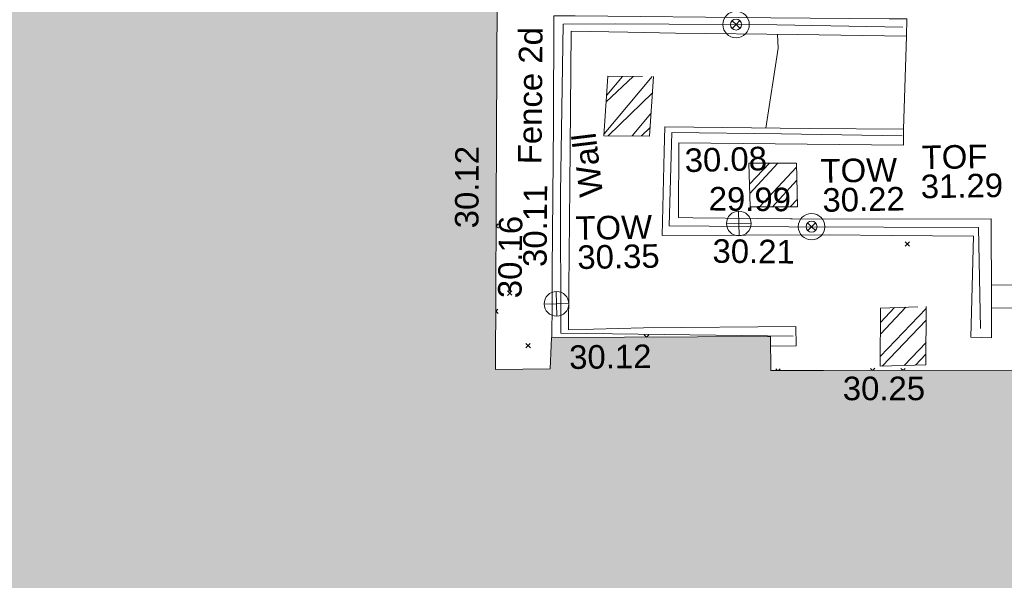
# Model space of a CAD drawing. Header units: millimetres. Extents: x -287732 to 520720, y -103372 to 287754.
# Tile 277 of 380: x 58205 to 73891, y 92390 to 101316. Entities that reach past the tile are written whole.
import ezdxf

# ---------------------------------------------------------------- set-up
doc = ezdxf.new("R2010")
doc.units = ezdxf.units.MM
doc.linetypes.add('IMPORT-HIDDEN2 _3_', pattern=[4762.5, 3175, -1587.5])
doc.linetypes.add('IMPORT-UG_ELEC_STREET LIGHTING_QLB2 _2_', pattern=[2700, 1500, -300.0000000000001, 0, -250, 150, -300.0000000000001, 0, -200])
for name, color, linetype, lineweight, true_color in [('00__TOPO__TOP_OF_FENCE_SYMBOL', 7, 'Continuous', 9, 0x666666), ('00_TOPO_TOP_OF_WALL', 7, 'Continuous', 9, 0x666666), ('00_UAV_BUILDING_OUTLINE', 5, 'Continuous', 9, 0x0000ff), ('00_UAV_FENCE_2D', 7, 'Continuous', 9, 0x264c2f), ('00_UAV_PARKING', 4, 'Continuous', 9, 0x00ffff), ('00_UAV_STEPS', 7, 'Continuous', 9, 0x666666), ('00_UAV_TOP_OF_FENCE', 6, 'Continuous', 9, 0xff00ff), ('00_UAV_TOP_OF_WALL', 7, 'Continuous', 9, 0x666666), ('00_UAV_WALL', 7, 'Continuous', 9, 0x7c00a5), ('01_DTM_CONTOUR_MJR', 7, 'Continuous', 9, 0x7f3f00), ('12333-PUM-2D-U-0001-C01 - Rev2_REVIT IMPORT_dwg', 7, 'Continuous', 9, 0x767676), ('A_RHA_Line', 7, 'Continuous', 9, 0x00a600), ('PUM-CHAMBER EXTENTS', 6, 'IMPORT-HIDDEN2 _3_', 9, 0xff00ff)]:
    doc.layers.add(name, color=color, linetype=linetype, lineweight=lineweight, true_color=true_color)
doc.layers.add('A_RHA_Detail', color=7, linetype='Continuous', lineweight=9)
doc.layers.add('GEN-TEXT', color=7, linetype='Continuous', lineweight=9)
doc.styles.add('Swis721 Lt BT_2', font='swissl.ttf', dxfattribs={"height": 375})
pattern_1 = [(45, (-533641079.65, -725615854.3560001), (-265.1650429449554, 265.1650429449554), []), (45, (-533640902.873, -725615854.3560001), (-265.1650429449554, 265.1650429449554), [])]

# ---------------------------------------------------------------- blocks, each defined once
blk = doc.blocks.new('12333-PUM-2D-U-0001-C01 - Rev2_REVIT IMPORT_dwg_MSL_Node_LineworkTOF-2077248-Site Location Plan Proposed')
at = {"layer": '00__TOPO__TOP_OF_FENCE_SYMBOL', "color": 254, "true_color": 0xcccccc, "flags": 128}
for points in [[(165.3591892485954, 165.3591892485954), (0, 0), (-165.3591892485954, 165.3591892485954)], [(165.3591892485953, -165.3591892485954), (0, 0), (-165.3591892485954, -165.3591892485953)]]:
    blk.add_lwpolyline(points, dxfattribs=at)
at = {"layer": '00__TOPO__TOP_OF_FENCE_SYMBOL', "color": 254, "true_color": 0xcccccc}
for radius in [562.5594001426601, 233.853208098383]:
    blk.add_circle((0, 0), radius, dxfattribs=at)
blk = doc.blocks.new('12333-PUM-2D-U-0001-C01 - Rev2_REVIT IMPORT_dwg_TOW-2077249-Site Location Plan Proposed')
at = {"layer": '00_TOPO_TOP_OF_WALL', "color": 254, "true_color": 0xcccccc, "flags": 128}
for points in [[(0, 525.0554400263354), (0, 0), (-525.0554401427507, 0)], [(525.0554401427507, 0), (0, 0), (0, -525.0554400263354)]]:
    blk.add_lwpolyline(points, dxfattribs=at)
at = {"layer": '00_TOPO_TOP_OF_WALL', "color": 254, "true_color": 0xcccccc}
blk.add_circle((0, 0), 525.0554401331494, dxfattribs=at)
blk = doc.blocks.new('12333-PUM-2D-U-0001-C01 - Rev2_REVIT IMPORT_dwg_MGS62954_T2_Galway_ITM_3d_Rev1-2077680-Site Location Plan Proposed')
at = {"layer": '00_UAV_FENCE_2D', "color": 254, "true_color": 0xcccccc, "flags": 128}
for points in [[(533975991.5415, 725655341.4255002), (533973980.5415, 725655414.4255002), (533971414.5414999, 725655478.4255), (533970578.7895414, 725655483.4371202), (533970488.8425715, 725652795.0733235), (533970454.2619461, 725650565.9117842), (533974157.3880706, 725650455.904346)], [(533975951.15007, 725653611.0023996), (533974029.5414999, 725653679.4255), (533972277.9524356, 725653728.4160122), (533972212.5415, 725652246.4255002), (533974118.5415, 725652198.4255002), (533977139.5414999, 725652131.4255002), (533977141.5415, 725650526.4255002)]]:
    blk.add_lwpolyline(points, dxfattribs=at)
at = {"layer": '00_UAV_PARKING', "color": 254, "true_color": 0xcccccc}
blk.add_line((533976046.5414999, 725655197.4255), (533975970.5414999, 725653721.4255), dxfattribs=at)
at = {"layer": '00_UAV_STEPS', "color": 254, "true_color": 0xcccccc, "flags": 128}
blk.add_lwpolyline([(533978896.276729, 725650818.6564287), (533977322.3160843, 725650852.719904), (533977328.1462583, 725651213.6433961), (533978909.368382, 725651198.4583435)], close=True, dxfattribs=at)
at = {"layer": '00_UAV_WALL', "color": 254, "true_color": 0xcccccc, "flags": 128}
blk.add_lwpolyline([(533973793.8414395, 725650302.7033774), (533974200.3676794, 725650297.1900476), (533974200.7343516, 725650607.0999571), (533971775.5415001, 725650630.4255002), (533970578.5414999, 725650617.4255003), (533970597.306769, 725651276.808184), (533970643.5415, 725652901.4255002), (533970707.5415, 725655371.4255002), (533971609.8721884, 725655339.3160245), (533972365.5415, 725655312.4255), (533974305.5415, 725655254.4255002), (533976046.5414999, 725655197.4255), (533976053.2997108, 725655473.906877), (533975771.959847, 725655481.0021489), (533973891.5415, 725655528.4255002), (533970774.3707953, 725655614.1530586), (533970460.6764934, 725655622.7801915), (533970434.5415, 725655623.4255), (533970396.5415, 725653909.4255002), (533970338.5415, 725651579.4255), (533970324.5217686, 725651042.0024631), (533970310.4177409, 725650501.3480704)], dxfattribs=at)
blk.add_lwpolyline([(533975965.0942301, 725653466.582111), (533972387.5414999, 725653566.4255002), (533972363.5415, 725652373.4255), (533972590.6837599, 725652366.898992), (533974660.5415, 725652307.4255), (533977345.1648085, 725652267.1959252), (533977341.2199441, 725652022.9846534), (533977328.1462583, 725651213.6433961), (533977322.3160843, 725650852.719904), (533977314.5415, 725650371.4255), (533976987.5414999, 725650391.4255), (533977059.5415, 725651995.4255), (533975752.9529744, 725652032.3508282), (533974759.5414999, 725652060.4255002), (533972095.5415, 725652093.4255002), (533972151.9908876, 725653431.9719372), (533972168.5415, 725653824.4255), (533974468.5415, 725653755.4255002), (533975970.5414999, 725653721.4255)], close=True, dxfattribs=at)
at = {"layer": '01_DTM_CONTOUR_MJR', "color": 254, "true_color": 0xcccccc, "flags": 128}
for points in [[(533973989.845693, 725655263.8638283), (533973998.7066605, 725655041.9862264), (533973779.3244649, 725653776.1020111)], [(533973692.9655408, 725652335.2269859), (533974660.0000001, 725652310.0000002), (533977345.2112544, 725652270.0712082)]]:
    blk.add_lwpolyline(points, dxfattribs=at)
at = {"xscale": 0.375, "yscale": 0.375, "zscale": 0.375}
for name, p in [('12333-PUM-2D-U-0001-C01 - Rev2_REVIT IMPORT_dwg_MSL_Node_LineworkTOF-2077248-Site Location Plan Proposed', (533973333.8533342, 725655431.4107673)), ('12333-PUM-2D-U-0001-C01 - Rev2_REVIT IMPORT_dwg_TOW-2077249-Site Location Plan Proposed', (533973322.5415, 725652263.4255)), ('12333-PUM-2D-U-0001-C01 - Rev2_REVIT IMPORT_dwg_MSL_Node_LineworkTOF-2077248-Site Location Plan Proposed', (533974479.8125453, 725652192.6982323)), ('12333-PUM-2D-U-0001-C01 - Rev2_REVIT IMPORT_dwg_TOW-2077249-Site Location Plan Proposed', (533970396.5415, 725651034.4255002))]:
    blk.add_blockref(name, p, dxfattribs=at)
at = {"layer": '00_UAV_BUILDING_OUTLINE', "color": 251, "true_color": 0x666666, "char_height": 375, "width": 1495.902363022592, "attachment_point": 1, "line_spacing_factor": 1.005061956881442, "style": 'Swis721 Lt BT_2'}
for s, insert, rotation in [('30.12', (533968798.4490896, 725652266.7457168), 88.72855217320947), ('30.12', (533970583.5028769, 725650369.3969055), 359.7117854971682), ('30.25', (533974936.1540933, 725649796.1156121), 359.0117873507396)]:
    blk.add_mtext(s, dxfattribs=dict(at, insert=insert, rotation=rotation))
at = {"layer": '00_UAV_FENCE_2D', "color": 251, "true_color": 0x666666, "insert": (533969820.203775, 725653269.6959864), "char_height": 375, "width": 2545.408465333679, "attachment_point": 1, "rotation": 88.5396341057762, "line_spacing_factor": 1.005061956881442, "style": 'Swis721 Lt BT_2'}
blk.add_mtext('Fence 2d', dxfattribs=at)
at = {"layer": '00_UAV_TOP_OF_FENCE', "color": 251, "true_color": 0x666666, "char_height": 375, "attachment_point": 1, "line_spacing_factor": 1.005061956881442, "style": 'Swis721 Lt BT_2'}
for s, insert, width in [('TOF', (533976253.0272428, 725653451.47399), 1163.479615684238), ('31.29', (533976230.603601, 725652988.0972852), 1495.902363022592)]:
    blk.add_mtext(s, dxfattribs=dict(at, insert=insert, width=width))
at = {"layer": '00_UAV_TOP_OF_WALL', "char_height": 375, "attachment_point": 1, "line_spacing_factor": 1.005061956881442, "style": 'Swis721 Lt BT_2'}
for s, insert, width in [('TOW', (533974638.2476813, 725653264.6204593), 1343.937678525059), ('30.22', (533974660.7095887, 725652800.7725365), 1495.902363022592), ('TOW', (533970718.3635757, 725652421.8977894), 1343.937678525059), ('30.35', (533970740.825483, 725651958.0498668), 1495.902363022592)]:
    blk.add_mtext(s, dxfattribs=dict(at, insert=insert, width=width))
at = {"layer": '00_UAV_WALL', "color": 251, "true_color": 0x666666, "char_height": 375, "attachment_point": 1, "line_spacing_factor": 1.005061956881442, "style": 'Swis721 Lt BT_2'}
for s, insert, width, rotation in [('Wall', (533970796.4324847, 725652713.3648794), 1130.237340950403, 95.95020533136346), ('30.08', (533972476.1947934, 725653471.1332887), 1495.902363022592, 0.3962423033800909), ('30.11', (533969874.2388944, 725651632.9269283), 1495.902363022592, 88.60896119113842), ('29.99', (533972854.8042511, 725652854.7439781), 1495.902363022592, 358.3541657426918), ('30.16', (533969464.9653582, 725651143.4525803), 1495.902363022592, 88.369868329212), ('30.21', (533972901.2239674, 725652021.5327346), 1495.902363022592, 358.3868294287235)]:
    blk.add_mtext(s, dxfattribs=dict(at, insert=insert, width=width, rotation=rotation))
blk = doc.blocks.new('12333-PUM-2D-U-0001-C01 - Rev2_REVIT IMPORT_dwg-1620468-Site Location Plan Proposed')
at = {"layer": 'PUM-CHAMBER EXTENTS', "true_color": 0xffaaff}
h = blk.add_hatch(dxfattribs=at)
h.set_pattern_fill('FP_3', color=211, style=0, pattern_type=2)
h.set_pattern_definition(pattern_1)
h.paths.add_polyline_path([(330843.3501528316, 37826.64382131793), (330923.3501529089, 38772.64382131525), (330199.3501529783, 38789.6438214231), (330119.3501529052, 37843.64382131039)])
h = blk.add_hatch(dxfattribs=at)
h.set_pattern_fill('FP_3', color=211, style=0, pattern_type=2)
h.set_pattern_definition(pattern_1)
h.paths.add_polyline_path([(332429.3501528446, 36668.64382138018), (333184.3501528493, 36655.64382134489), (333176.3501530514, 37355.64382129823), (332421.3501529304, 37368.64382133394)])
h = blk.add_hatch(dxfattribs=at)
h.set_pattern_fill('FP_6', color=211, style=0, pattern_type=2)
h.set_pattern_definition([(45, (-533640988.685, -725614762.775), (-265.1650429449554, 265.1650429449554), []), (45, (-533640811.9080001, -725614762.775), (-265.1650429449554, 265.1650429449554), [])])
h.paths.add_polyline_path([(334456.1352115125, 34098.22546597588), (335184.1352115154, 34109.2254659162), (335203.3152900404, 35035.22546589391), (334475.3152900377, 35024.22546583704)])
at = {"layer": 'GEN-TEXT', "color": 253, "true_color": 0xaaaaaa}
for p, q in [((328411.6508406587, 36399.26458185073), (328376.502943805, 36434.41247870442)), ((328376.5123610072, 36434.83678031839), (328411.6508406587, 36469.97525996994)), ((334886.9599509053, 36000.87012688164), (334957.6706290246, 36071.58080500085)), ((334957.6706290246, 36000.87012688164), (334886.9599509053, 36071.58080500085)), ((328537.0460968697, 35328.66644999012), (328607.756774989, 35399.37712810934)), ((328607.756774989, 35328.66644999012), (328537.0460968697, 35399.37712810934)), ((328346.3882457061, 35077.56414299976), (328382.5380038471, 35113.71390114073)), ((328382.5380038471, 35043.00322302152), (328346.4227436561, 35079.1184832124)), ((328817.0085011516, 34487.79408377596), (328887.7191792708, 34558.50476189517)), ((328887.7191792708, 34487.79408377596), (328817.0085011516, 34558.50476189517)), ((330738.9465381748, 34627.1190135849), (330705.0930963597, 34660.97245540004)), ((330741.9112671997, 34627.07994812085), (330775.8037744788, 34660.97245540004)), ((332815.4185874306, 34060.24905851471), (332790.1043121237, 34085.56333382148)), ((332835.1601866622, 34059.90853024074), (332860.814990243, 34085.56333382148)), ((334329.9048558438, 34034.12526842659), (334298.2760040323, 34065.75412023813)), ((334337.2314518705, 34033.99888995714), (334368.9866821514, 34065.75412023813)), ((334813.008438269, 34025.79208190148), (334783.2494575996, 34055.55106257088)), ((334824.0113625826, 34025.60228943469), (334853.9601357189, 34055.55106257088))]:
    blk.add_line(p, q, dxfattribs=at)
at = {"layer": 'PUM-CHAMBER EXTENTS', "color": 211, "true_color": 0xffaaff, "flags": 128}
for points in [[(330923.3501529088, 38772.64382131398), (330843.3501528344, 37826.6438213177), (330119.3501529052, 37843.64382131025), (330199.3501529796, 38789.64382142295)], [(333184.3501528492, 36655.64382134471), (332429.3501528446, 36668.64382138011), (332421.3501529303, 37368.64382133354), (333176.3501530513, 37355.64382129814)], [(335203.3152900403, 35035.22546589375), (335184.1352115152, 34109.2254659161), (334456.1352115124, 34098.2254659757), (334475.3152900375, 35024.22546583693)]]:
    blk.add_lwpolyline(points, close=True, dxfattribs=at)
blk.add_blockref('12333-PUM-2D-U-0001-C01 - Rev2_REVIT IMPORT_dwg_MGS62954_T2_Galway_ITM_3d_Rev1-2077680-Site Location Plan Proposed', (-533641079.6498471, -725615854.3561786))

msp = doc.modelspace()

# ---------------------------------------------------------------- hatches: boundary and pattern name
at = {"layer": 'A_RHA_Detail', "true_color": 0xc0c0c0}
h = msp.add_hatch(color=9, dxfattribs=at)
h.paths.add_polyline_path([(-80880.60083809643, -68502.79057078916), (-80400.865924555, -68483.41509113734), (-80400.865924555, -62984.64684185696), (-24474.85765177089, -63009.32043784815), (-24456.14471271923, -50840.30023858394), (-36622.55041039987, -50831.65104353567), (-36622.55041039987, -44228.57792613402), (-50959.0526582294, -44218.38599194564), (-50959.0526582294, -42573.78171514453), (-54563.9325804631, -42571.21897729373), (-54565.69773352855, -45054.17447474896), (-92408.82109321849, -45027.27149621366), (-92411.78875845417, -49201.74309222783), (-100061.9988811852, -49201.74309222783), (-100052.2214449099, -64852.82557838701), (-86120.90825229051, -64852.82557838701), (-86092.1662649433, -62957.90041523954), (-84861.10047608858, -62957.90041523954), (-84854.79052929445, -68240.109737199), (-80870.60226892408, -68240.10973722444)])
h.paths.add_polyline_path([(-137238.9269902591, -68461.9384092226), (-132719.7426408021, -68433.0633692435), (-132847.0731201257, -62850.04282283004), (-130454.6837966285, -62916.63108078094), (-130498.2830220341, -61355.85393642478), (-117581.136331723, -61423.42893438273), (-117492.3908565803, -49183.91309190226), (-125136.5200282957, -49178.47881952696), (-125133.572703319, -45032.61887136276), (-163007.1824077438, -45005.6942194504), (-163007.1824076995, -44090.2963411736), (-163123.8521269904, -44090.21339942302), (-163122.6389897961, -42383.75184302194), (-166563.8543419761, -42383.75184298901), (-166565.034908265, -44044.39824208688), (-193158.4656786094, -44025.49275805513), (-193195.152889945, -62863.65652504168), (-137269.7106414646, -62916.63108078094), (-137254.3708868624, -65679.90523788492)])
h.paths.add_polyline_path([(120310.9497607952, -32334.28230164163), (120312.4652266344, -31610.73011961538), (133451.2244789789, -31638.24899384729), (133469.2230092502, -19717.98315780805), (121295.7536929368, -19692.48606430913), (121319.8434528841, -8190.941560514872), (112277.0825930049, -8172.001674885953), (112263.1770823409, -14811.1234547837), (78285.85310969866, -14739.95861438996), (78292.82277619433, -8167.077575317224), (75241.99098605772, -8160.673431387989), (69355.76844233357, -8152.931592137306), (69353.6659720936, -9156.74635762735), (68372.60878945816, -9154.691552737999), (68372.60878945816, -13705.52853215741), (69333.7233474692, -13707.54156770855), (69325.07112547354, -16249.53369228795), (66623.4489111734, -16249.53369228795), (66619.79243935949, -17995.29925530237), (65989.07757494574, -17995.2992552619), (65985.44262772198, -19730.78799483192), (57152.23993377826, -19712.28702421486), (57127.42535098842, -31559.89463417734), (70277.87165424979, -31587.43801817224), (70277.87165431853, -32271.7414715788), (78263.96947909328, -32285.12944888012), (78266.62661740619, -31019.79372153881), (112335.8856506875, -31091.15111860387), (112335.8856506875, -32317.57330553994), (119781.4233959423, -32333.17321913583)])
h.paths.add_polyline_path([(7503.717409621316, -1791.439263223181), (15482.43097392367, -674.0213231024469), (15484.0826588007, 148.1327206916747), (56188.28042539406, 205.5276654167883), (56155.84326007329, 14338.3166313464), (18016.62665935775, 14236.48149539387), (17967.9025208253, 34313.18372071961), (21727.10644863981, 34324.0692624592), (21708.90974962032, 40608.10218321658), (18009.66447159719, 40608.10218321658), (17995.54603706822, 45483.75063442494), (9770.084204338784, 45420.6329473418), (3966.213879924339, 45446.76585222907), (3984.771235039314, 14176.56786832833), (1023.062455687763, 14176.56786837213), (-276.5134647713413, 14190.52623461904), (-231.6790044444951, 5968.135265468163), (-226.4491536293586, 193.7444677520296), (553.0869992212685, 183.4716499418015), (7477.609307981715, 143.2867586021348), (7488.638446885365, -674.0213231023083)])
h.paths.add_polyline_path([(77755.59663317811, 53.47451145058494), (77729.51881611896, 1699.844979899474), (94464.47132486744, 1659.976083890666), (94606.37913471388, 17991.390236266), (88810.4190114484, 18015.03260816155), (88799.89418497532, 14436.74271609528), (69413.88950349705, 14457.8773889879), (69377.35724448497, 99.62816357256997), (75241.99098605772, 67.32134432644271)])
h.paths.add_polyline_path([(61252.12079701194, 46453.95617366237), (105774.7348988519, 46472.68783506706), (105768.2642198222, 61852.61234306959), (92285.13876309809, 61852.61234306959), (92308.59670399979, 65784.30757140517), (96107.4668000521, 65767.60445243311), (96059.68081117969, 75209.20847378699), (101084.8427276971, 75071.88872764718), (104988.0046543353, 74765.36560406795), (108403.6894220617, 74363.8408943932), (112009.2703903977, 73787.25420861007), (115645.3524815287, 73049.69667206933), (116890.8108051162, 72761.69136252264), (120208.9929833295, 71893.18353872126), (120865.241739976, 71703.68484519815), (124135.6329506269, 70669.67317906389), (127435.6253142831, 69480.50055823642), (127820.4368670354, 69394.93141813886), (128274.3081769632, 69331.69585753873), (128731.8791144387, 69306.66104516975), (129189.9401488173, 69320.00258290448), (129645.2782985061, 69371.62688826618), (130094.6997111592, 69461.17185603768), (130535.0520071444, 69588.00939074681), (130963.246434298, 69751.24981927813), (131376.2795165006, 69949.74812590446), (131771.2541232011, 70182.11198903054), (132162.5575600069, 70460.5404660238), (132496.0921583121, 70741.69081113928), (132820.871367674, 71064.98072578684), (133117.4593294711, 71414.31364272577), (133383.77568926, 71787.23923950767), (133616.5473239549, 72178.5372844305), (133817.1647262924, 72590.54524898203), (133982.6025969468, 73017.89547513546), (134111.7005086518, 73457.59040801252), (134203.5529320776, 73906.54590458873), (134257.5155883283, 74361.61286216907), (134272.5462649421, 74819.5993153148), (134250.5259875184, 75277.29281745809), (134189.6227572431, 75731.48297747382), (134090.9274700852, 76178.98397757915), (133955.1324028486, 76616.65691993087), (133783.1900598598, 77041.43184345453), (133576.3064937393, 77450.32925647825), (133335.932843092, 77840.48103920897), (133063.7551572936, 78209.15055532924), (132761.6825665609, 78553.75185442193), (132431.8338935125, 78871.8678050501), (132076.5227905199, 79161.26705197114), (131698.2415080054, 79419.91966861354), (131299.6434187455, 79646.01139197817), (131093.5942456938, 79746.34209763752), (132146.0467355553, 83110.22226145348), (122787.7632953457, 86282.54285518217), (121604.3555412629, 82800.3591886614), (117095.9864227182, 83870.84033785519), (116841.9598400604, 83526.35449572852), (116120.5435466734, 91221.93611972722), (110237.7341284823, 91274.27491021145), (110194.3680786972, 90435.39030214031), (104988.0046543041, 90486.49901390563), (104973.2761846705, 94309.82427956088), (103746.1314668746, 94309.8242795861), (103839.9937121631, 122852.1474271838), (96365.09202306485, 122931.9599470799), (96350.3400238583, 123952.4168585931), (104555.5505249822, 123902.1925226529), (104607.3234458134, 120248.5396156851), (125502.5015002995, 120134.1933400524), (125662.0200253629, 137657.3796882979), (114479.5865733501, 137699.2256881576), (114382.306264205, 129149.9458158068), (104644.159003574, 129187.9975073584), (104577.9931702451, 126217.3903144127), (101184.4926406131, 126159.1566967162), (101264.6166812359, 135959.2655565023), (89967.23178808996, 135988.8856164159), (89927.63362986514, 125823.6463181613), (93630.53562302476, 125840.7948842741), (93580.65688892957, 122931.9599470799), (88697.38835376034, 122904.7310126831), (88679.3898954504, 95739.09143775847), (86378.25848996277, 95739.09143775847), (86378.18187189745, 96178.1008337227), (83279.50743284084, 96200.92083327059), (83273.62493422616, 95735.74732133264), (70169.67509619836, 95733.22421950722), (70166.26842742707, 96272.07409347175), (66674.99731294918, 96257.14073655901), (66654.74538556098, 95755.71092136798), (65784.77231079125, 95755.71092136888), (65887.65094984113, 117470.630565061), (53473.3427162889, 117487.9046429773), (53434.44066309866, 98570.46349063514), (40649.41626916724, 98570.46349063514), (40610.16711559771, 94406.01479078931), (38853.82372868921, 94410.36303440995), (38848.65589191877, 89463.65332729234), (40612.46601912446, 89518.45976927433), (40665.38257362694, 86257.73741128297), (38372.19584460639, 86305.72309285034), (38369.79374539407, 76901.0507917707), (50937.9512507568, 76944.40198294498), (50922.88567286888, 74598.78180889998), (56484.9061132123, 74588.85093771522), (56484.9061132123, 75194.85181995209), (92465.4037153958, 75233.0258166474), (92645.92783662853, 71766.64845094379), (89810.55521366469, 69362.83965827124), (85313.16173974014, 69360.94750420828), (85313.16173974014, 66907.4050808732), (75210.14498263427, 66903.15451589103), (75210.14498263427, 63815.70944550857), (70819.40014309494, 63815.70999200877), (70819.21601505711, 64253.35708059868), (69456.83415683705, 64253.35708059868), (69455.7195737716, 66901.99623166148), (61303.32856759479, 66898.5668068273), (61304.56054988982, 63970.32021231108), (70500.41048208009, 63970.32021219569), (70500.4088543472, 61852.59006207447), (61245.6438848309, 61848.69637488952), (61252.03558504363, 46656.49344428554)])
h.paths.add_polyline_path([(-17153.16561239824, 48569.32684293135), (-17153.16561224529, 60770.38083685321), (-29362.88357759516, 60774.70428694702), (-29362.88357759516, 67399.20394580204), (-43507.24466814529, 67405.01911303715), (-43488.5313307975, 69093.07334175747), (-45766.41866231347, 69109.32868388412), (-45794.3462003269, 67405.01911303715), (-47272.11273194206, 67404.2124544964), (-47272.44887633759, 66454.91798908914), (-86004.56386332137, 66468.63299519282), (-86006.66970787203, 60521.58362721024), (-92662.87722510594, 60521.58362721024), (-92665.2138765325, 50184.35611932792), (-79752.0168396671, 50179.78309939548), (-79752.016597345, 48591.4932381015), (-17157.7163123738, 48569.32845417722)])
h.paths.add_polyline_path([(-201056.4185878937, 48628.75479108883), (-138377.9751621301, 48634.64535779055), (-138377.9751621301, 50133.28201003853), (-125467.710581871, 50134.49626164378), (-125468.6909603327, 60566.1903686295), (-132186.8595614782, 60565.86652591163), (-132187.4203588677, 66533.0197876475), (-170643.3098734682, 66805.61809689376), (-170643.3098732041, 67738.78475848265), (-200340.0100486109, 67488.93693764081), (-200348.7171487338, 60827.78025104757), (-201057.5650552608, 60827.71357558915), (-201056.6510294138, 51102.04313372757)])
h.paths.add_polyline_path([(-240051.5126725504, 54769.19491160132), (-239444.490259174, 54811.10754483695), (-239186.5396223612, 54841.92927608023), (-238764.8191577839, 54940.98166103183), (-238382.4735933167, 55122.46891388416), (-237990.3402229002, 55354.87497234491), (-237269.2031023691, 55936.21515020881), (-237032.4836384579, 56225.56611516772), (-236793.0039602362, 56569.31473944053), (-236554.5880578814, 57004.26389721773), (-236432.7219585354, 57267.46508908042), (-236300.081527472, 57753.26238983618), (-236250.7285154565, 58017.17885684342), (-236235.6490609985, 58516.21786804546), (-236233.2538429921, 58987.85640053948), (-236213.7029795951, 59823.48083769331), (-236363.8287855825, 59820.86038205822), (-236634.0279869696, 60698.06075827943), (-236391.9547756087, 61432.19726339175), (-236225.4740089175, 61435.10319600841), (-236201.6036569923, 62637.68779596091), (-232563.5271750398, 62639.28734435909), (-232563.5271750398, 63049.03842404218), (-232732.1945866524, 63049.15302218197), (-232860.1521277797, 63457.95890274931), (-232731.606808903, 63914.24862697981), (-232560.8209656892, 63914.24862697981), (-232515.1276847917, 70598.00033009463), (-240628.6947849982, 70598.85496273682), (-240629.7923196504, 72350.98321577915), (-246412.6011212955, 72347.36085933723), (-246412.6011212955, 70616.45923936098), (-254449.5805725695, 70618.60952619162), (-254454.637144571, 70754.06491720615), (-254469.7140363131, 73191.66276250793), (-263883.2532625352, 73267.83063688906), (-263902.4181505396, 68260.74348553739), (-263714.8217520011, 68259.82096572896), (-263552.9672900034, 67819.65434396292), (-263719.0883117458, 67392.2068408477), (-263913.6298699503, 67392.20684284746), (-263956.7001913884, 58633.76423459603), (-260181.1963171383, 58611.22607638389), (-260192.3146983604, 56354.25111579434), (-257184.684388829, 56339.46086021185), (-257213.4419957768, 57092.93866021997), (-257338.5163846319, 57093.27331223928), (-257471.0109294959, 57531.74572308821), (-257338.5163845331, 58062.22513696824), (-257203.4956297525, 58064.06881289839), (-257173.5751889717, 58598.54056692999), (-256478.2273617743, 58575.27357994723), (-256478.2273617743, 58788.51859473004), (-256013.0091299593, 58911.92701534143), (-255397.0786664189, 58780.99767617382), (-255397.0786664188, 58595.982422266), (-243809.885361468, 58585.92793201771), (-243805.3570672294, 58352.04527760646), (-243740.939469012, 57884.52572680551), (-243619.0830608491, 57421.84877545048), (-243424.3877545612, 56943.65915412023), (-243247.1437899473, 56608.24157713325), (-243003.0710579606, 56249.99021479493), (-242732.2093200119, 55932.75703082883), (-242371.7230178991, 55603.12658811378), (-242141.255125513, 55424.88676767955), (-241804.9643037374, 55216.88439822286), (-241529.4640827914, 55077.02869055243), (-241100.6275144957, 54917.18295003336), (-240836.2134980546, 54840.82833176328), (-240453.4486195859, 54788.60784130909), (-240218.9578693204, 54777.28227442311)])
h.paths.add_polyline_path([(40276.69022552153, 59895.36417752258), (40328.62676029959, 69196.9439153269), (36588.99968785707, 69217.8245910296), (36619.46637569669, 74674.25962428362), (32264.36460078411, 74687.02318924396), (32233.48293867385, 69156.26826306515), (11916.69390495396, 69269.70959686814), (11966.66200111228, 78218.75165974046), (29087.509017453, 78123.15526808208), (29143.44567205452, 88141.1370047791), (15719.348796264, 88216.09212953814), (15732.60379610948, 90589.9978889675), (4594.294101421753, 90652.19003489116), (4525.129359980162, 78265.12250449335), (10096.76365553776, 78234.01258731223), (10077.43887221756, 74773.03821910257), (4547.641142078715, 74803.91453678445), (4465.579974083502, 60107.1600234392), (19125.89094760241, 60025.30234268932), (19139.86249374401, 62527.53804644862), (31738.59196305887, 62457.19146404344), (31724.55430858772, 59943.11609815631), (38369.79364225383, 59906.01157293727)])
h.paths.add_polyline_path([(-246083.0241259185, 72334.29150213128), (-246083.0594797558, 72334.30275087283), (-246208.2905500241, 72334.29150213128)])
h.paths.add_polyline_path([(-114575.3004830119, 112178.0758695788), (-114575.3246435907, 112178.0758695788), (-114707.2752166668, 115801.5811617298)])
h.paths.add_polyline_path([(-154699.9178765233, 101760.4080976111), (-114382.050333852, 101776.0542914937), (-114382.050333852, 106926.9360164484), (-113755.641395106, 106927.1792101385), (-113757.5507412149, 111847.2721531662), (-114431.6837526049, 111847.2721531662), (-114431.8097758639, 112178.0758695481), (-114575.3004830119, 112178.0758695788), (-114578.9984943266, 121707.2390833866), (-123056.9849702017, 121707.2390833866), (-123068.8201032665, 156452.7036899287), (-119381.2340625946, 156454.1348067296), (-119381.2340625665, 160165.8597952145), (-115501.031452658, 160167.3662801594), (-115503.3750945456, 166206.5793118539), (-132411.7987151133, 166599.6604729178), (-132411.8243278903, 166665.6603411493), (-135275.0124468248, 166664.5490317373), (-135275.0124468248, 166628.1883101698), (-135911.3205076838, 166628.1944502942), (-135911.3479256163, 166352.1604668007), (-152521.1633846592, 166345.7146753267), (-152518.3680955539, 159142.6836790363), (-150699.3133726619, 159117.9265656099), (-150758.5477087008, 122560.691203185), (-151059.2005266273, 122560.691203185), (-151061.0981347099, 121302.4374932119), (-154138.3148337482, 121372.6012653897), (-154138.3148337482, 121865.1834517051), (-154704.3888425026, 121867.2611370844), (-154688.5451973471, 119352.3937021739), (-154745.5933227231, 119352.3715636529), (-154745.5763474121, 118722.1532660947), (-160794.1544526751, 118748.7442832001), (-160794.1544526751, 119410.5425977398), (-163852.1622693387, 119422.408321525), (-163855.0715294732, 118762.2003111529), (-167568.6765459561, 118778.5256058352), (-166634.6619849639, 124395.1277019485), (-166930.050559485, 124500.0918161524), (-167568.6765459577, 124707.6250903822), (-168028.2173235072, 124841.3808647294), (-168630.5006276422, 124991.3056740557), (-169238.2056069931, 125117.4693074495), (-169850.3952285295, 125219.6772876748), (-170466.1255403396, 125297.7720169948), (-171089.11025998, 125351.8553033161), (-171704.4065937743, 125381.1774255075), (-172325.0479971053, 125386.3595015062), (-172782.2248668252, 125374.5832362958), (-173401.7764235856, 125337.4554476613), (-174109.844898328, 125263.4341236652), (-174634.1213722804, 125190.4100126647), (-175245.0145766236, 125080.719099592), (-176047.1958093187, 124895.7675260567), (-176665.4852587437, 124724.7228134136), (-177045.3001228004, 124609.1129151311), (-177631.5127792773, 124405.2077276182), (-176665.4852586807, 118818.5158794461), (-177558.9402083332, 118822.4435768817), (-177662.2853368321, 125263.4341236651), (-176365.3912351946, 126542.9270807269), (-159462.2970490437, 126319.910391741), (-157057.7396790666, 128609.0850976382), (-157060.6673204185, 136153.1661957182), (-158638.8016610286, 137740.2441626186), (-159352.3735831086, 137740.2441626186), (-161634.4140634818, 140201.1078539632), (-168727.9404945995, 140256.8191146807), (-171035.0401161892, 137942.8847305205), (-174184.1459014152, 137942.8847305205), (-176460.1167434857, 140292.2858551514), (-177341.6856934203, 140292.2858551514), (-177341.7113613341, 140358.4281613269), (-183428.5803825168, 140356.0660244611), (-185921.6385985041, 137917.4639994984), (-185921.6385985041, 131757.3091155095), (-186906.8767412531, 131756.9267733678), (-187725.3914540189, 130809.9989183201), (-187724.058890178, 127376.1828148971), (-186481.0281350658, 126304.5577463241), (-186479.4846754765, 122327.2959175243), (-185176.2828158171, 121059.4673825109), (-180304.1129154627, 121059.4673824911), (-180304.1136492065, 118802.0484409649), (-193555.3706955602, 118802.0484409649), (-193555.368699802, 133117.8341649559), (-192593.6442938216, 133118.2073819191), (-192593.6442938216, 134200.8158367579), (-192224.6284783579, 134200.9592041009), (-192225.5653014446, 136615.0101267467), (-192595.0012460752, 136615.0101267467), (-192595.4357332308, 137734.4745165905), (-193589.2709668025, 137734.4746851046), (-193589.2685988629, 147474.570583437), (-193163.2062206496, 147492.8644732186), (-192765.7252967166, 147531.087133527), (-192359.9383250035, 147589.5931622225), (-192199.8207947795, 147616.5827294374), (-191882.7548926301, 147682.9245600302), (-191568.5380070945, 147761.6632019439), (-191257.654638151, 147852.677242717), (-190828.6072909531, 148002.2045655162), (-190647.7999969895, 148070.9514233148), (-190349.7690789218, 148197.8750094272), (-190056.9509284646, 148336.4013817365), (-189769.797051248, 148486.3169427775), (-189405.3590254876, 148698.0567944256), (-189132.906026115, 148873.2749095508), (-188867.542109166, 149059.0543929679), (-188609.6764469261, 149255.1087866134), (-188354.9814055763, 149465.3525772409), (-188079.6339208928, 149713.879248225), (-187884.9836199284, 149901.8220103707), (-187545.928247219, 150265.8040604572), (-187446.29984479, 150378.3960832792), (-187241.3270201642, 150629.2310214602), (-187046.3599558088, 150887.9197697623), (-186861.6992771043, 151154.0634500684), (-186546.1373636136, 151669.829875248), (-186524.4196769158, 151707.0632450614), (-163675.2898318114, 151669.829875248), (-163687.5843045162, 148134.07679455), (-157303.6541541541, 148136.492106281), (-157303.6541541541, 155759.91501608), (-157557.4317586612, 155765.0384228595), (-157555.9168973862, 166678.0466575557), (-187009.2021991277, 166699.7464767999), (-187013.0952111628, 162054.4009359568), (-188707.17754695, 162044.5925187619), (-188705.9961892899, 155021.5333641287), (-188737.9999316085, 154650.5326604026), (-188799.0133969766, 154283.1866125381), (-188857.2045401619, 154035.4341107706), (-188966.1106131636, 153679.3368924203), (-189102.6200311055, 153332.8820747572), (-189265.8911675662, 152998.2056672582), (-189454.9174011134, 152677.371060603), (-189645.2484685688, 152421.3220123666), (-189916.9563410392, 152104.2450531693), (-190212.7041973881, 151809.4634871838), (-190530.6686598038, 151538.7947471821), (-190868.8893671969, 151293.9075915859), (-191225.281078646, 151076.3118324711), (-191597.6465194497, 150887.3490191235), (-192092.8415776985, 150682.5621956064), (-192519.2468154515, 150561.8451365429), (-192903.8930791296, 150482.240889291), (-193187.215491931, 150440.8868273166), (-193594.1866364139, 150407.1257787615), (-193594.5952989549, 151459.9895227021), (-205369.2399268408, 151455.4201247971), (-205354.4523517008, 113350.0822379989), (-207187.1580384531, 113349.3710182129), (-207184.3024929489, 105991.0636522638), (-205312.8748221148, 105991.1901500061), (-205311.2362476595, 101769.6553082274), (-175488.6451201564, 101781.2285901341), (-175488.6451201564, 110889.6985621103), (-154703.4627663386, 110897.5679794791), (-154700.2792295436, 102691.5597281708)])
h.paths.add_polyline_path([(193735.9435693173, 113047.8274774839), (208865.0938716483, 114991.0266430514), (208976.1154123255, 114126.6471160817), (216447.8967332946, 115086.3281915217), (216038.7305308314, 118271.9702413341), (232648.5073383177, 120405.3421626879), (233425.993615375, 114352.0734369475), (240632.2017567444, 115277.6440988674), (239854.8412683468, 121329.9334727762), (256406.8682407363, 123455.8879629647), (257091.7572256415, 118089.1198988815), (264572.2871227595, 119040.8180953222), (261877.8350555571, 138524.7609215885), (259178.7147038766, 138221.6086035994), (259197.3483655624, 137439.0084132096), (254686.1480587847, 136897.0007612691), (255412.6810205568, 131314.8303176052), (240852.7447969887, 129522.4514056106), (239771.0426543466, 137918.8519126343), (240649.5822431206, 138010.1984551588), (240062.3063116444, 142776.6750342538), (239165.7694642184, 142685.0143484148), (237630.9646614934, 151018.3171732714), (266172.8791088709, 154560.7889781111), (271297.1876944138, 142612.4006970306), (276531.7397502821, 144861.098714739), (274941.5029779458, 148527.9037281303), (302074.5307653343, 160134.9084326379), (300215.9323773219, 164320.1841173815), (301528.1613272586, 164907.0997989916), (300405.1237791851, 167477.8916353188), (299016.6944531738, 166945.7181824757), (295626.7488506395, 174518.754428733), (294333.0289184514, 177537.1551681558), (287288.8475947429, 174518.754428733), (289427.6893504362, 169661.0163463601), (272956.7816584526, 162557.1203578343), (271943.2187787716, 164897.4305293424), (267016.3118217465, 162764.0369715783), (268502.3094164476, 159357.0430143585), (265200.4029574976, 157946.4096681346), (226856.416695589, 153146.7821792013), (227510.3041274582, 148852.0205334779), (228280.9873165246, 141179.0007483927), (227302.3544112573, 141050.281300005), (227895.3788235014, 136433.1758633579), (228748.5501749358, 136523.8855003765), (229602.3077302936, 128023.7667641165), (217691.2359889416, 126493.8999679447), (217642.3600127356, 126874.433267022), (215138.5007311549, 126552.8357430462), (215194.9980427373, 126112.965074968), (215015.6132226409, 126089.924757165), (214840.9672575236, 127449.66446064), (192258.7012018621, 124549.1816390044), (193486.3576426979, 114991.0266430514)])
h.paths.add_polyline_path([(-78076.24187439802, 117605.5188722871), (-78076.23951902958, 117610.0871211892), (-78070.318122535, 129485.7330792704), (-74723.15926543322, 129478.385255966), (-74723.15926543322, 125435.7860624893), (-48015.64546086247, 125380.0246061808), (-47996.55031653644, 135872.5822179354), (-61198.15919578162, 135901.5630078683), (-74714.72264144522, 135923.5088764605), (-74723.6287602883, 131865.2975510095), (-78070.318122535, 131872.642169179), (-78062.97909487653, 149549.7689430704), (-58292.26570492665, 149541.5607197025), (-58292.26570491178, 148946.2407608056), (-37707.70924046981, 148937.6946533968), (-37703.30827430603, 159740.0672041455), (-44148.26955755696, 159742.7429641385), (-44148.26955755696, 162961.3319174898), (-49829.95437583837, 162961.3319174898), (-49830.92144130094, 160632.0129326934), (-78494.09026625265, 160643.9130440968), (-78494.09026625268, 161615.1537738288), (-78739.225852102, 161615.2555472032), (-78691.7919454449, 168187.9195488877), (-90844.57645036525, 168126.8149079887), (-90962.52567694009, 152686.7636277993), (-89064.97866809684, 152685.9758215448), (-89079.54115380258, 117610.0871211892), (-78374.80218507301, 117605.6428258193)])
h.paths.add_polyline_path([(69254.82576126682, 129235.9722870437), (69259.97086178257, 136167.789247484), (86068.0992678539, 136131.0235193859), (86008.66431381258, 164703.3084147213), (58789.63167882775, 164723.511581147), (58789.63167882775, 170119.2062865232), (54460.1632489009, 170122.4198087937), (54457.21717773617, 166153.279245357), (47042.2151650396, 166158.7829869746), (47041.10931533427, 164668.9097040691), (39173.27935198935, 164674.7495545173), (39172.83712618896, 164078.9539098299), (17014.87910992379, 164095.4005254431), (17002.38841206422, 147267.1142245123), (12659.63471563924, 147267.1142245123), (12653.60087534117, 139137.9291796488), (17031.41608901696, 139134.6797717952), (17024.5879174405, 129935.3194463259), (39191.34773726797, 129918.8662983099), (39191.34773726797, 129258.2867272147), (69014.0340609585, 129236.1510132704)])
h.paths.add_polyline_path([(39265.62356917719, 139467.8223435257), (33050.91021530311, 139484.1586867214), (33087.56357182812, 153427.9220784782), (39277.60130889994, 153411.6505991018), (39277.60130890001, 152830.3127277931), (43058.29603858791, 152820.3745823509), (43024.83899408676, 140092.5601633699), (39267.2657899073, 140092.5601633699)])
h.paths.add_polyline_path([(1979.548949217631, 189123.2414339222), (18699.10403225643, 189180.0465563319), (18678.46874730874, 195253.6675675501), (24349.02704561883, 195272.9334348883), (24334.96888372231, 199550.7690688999), (28829.78348974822, 199566.0403168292), (28798.3577216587, 208815.6446464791), (24334.949615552, 208806.151404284), (24333.90624841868, 209113.2475694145), (16811.59093053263, 209087.6903002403), (16806.58456499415, 208843.5909093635), (6772.293057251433, 208809.4991440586), (6797.166076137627, 201488.5780549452), (-8471.058649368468, 201436.7038490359), (-8471.058649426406, 200429.0172028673), (-11856.09020770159, 200417.5164702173), (-11823.72827009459, 190892.3684138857), (-7614.729360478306, 190906.6685966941), (-7614.729360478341, 190170.8290169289), (-4608.619189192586, 190169.2993656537), (-4608.238782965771, 190916.8832264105), (1973.379031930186, 190939.2444180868), (1977.122761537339, 189837.3456693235)])
h.paths.add_polyline_path([(-20506.22133143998, 190640.0286460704), (-20122.28942212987, 206347.1214480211), (-41550.34215551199, 207015.2557957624), (-41462.26177903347, 210449.6195896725), (-31391.41053372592, 210152.0276719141), (-31078.64493155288, 223862.5743669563), (-44305.08575743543, 224230.7972280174), (-44490.79956591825, 211865.5542346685), (-47510.12209648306, 211942.9901385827), (-47722.57925071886, 203659.0205614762), (-47076.06680548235, 203635.3001465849), (-47175.4684425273, 199531.9403872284), (-46801.21126120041, 199520.4703269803), (-46873.68175963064, 195478.5899481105), (-44600.40472248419, 195425.2559779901), (-44685.88459507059, 192243.2795180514), (-38073.99929115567, 192135.6564362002), (-38104.39995468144, 191126.972250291), (-21537.79264466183, 190668.5723412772)])
h.paths.add_polyline_path([(16801.02360973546, 195961.500137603), (9656.615133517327, 196015.1086063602), (9643.838150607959, 199513.9922857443), (11631.77992468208, 199485.8321209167), (11631.7920940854, 203322.2460456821), (16806.58456511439, 203391.4855728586), (16801.0407710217, 195984.4293109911)])
h.paths.add_polyline_path([(122084.9264926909, 200536.2570557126), (122088.1805162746, 206386.1947929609), (125211.1061638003, 206386.1947929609), (125211.1162733, 206645.8932837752), (126202.7098976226, 206645.8932838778), (126203.0204769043, 207041.0477229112), (130401.4034741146, 206979.0758390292), (130444.2691124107, 209883.280297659), (126202.8383603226, 209945.8832030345), (126203.0204769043, 214624.1281189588), (127364.791950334, 214624.1281190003), (127365.2106673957, 225380.2058567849), (126159.8599207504, 225380.2527798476), (126207.4133336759, 241475.3410923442), (119482.5411291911, 241495.8747898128), (119479.2041949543, 246182.0096278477), (109943.9121324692, 246175.2196735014), (109953.2702601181, 233033.381429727), (115000.5285021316, 233033.3814296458), (114999.579292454, 208653.4991933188), (112026.3032630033, 208653.4991933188), (112024.3519988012, 200538.6761891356), (122024.6079402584, 200536.2715596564)])
h.paths.add_polyline_path([(30087.05071580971, 200986.75440713), (38030.67179071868, 201028.6865660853), (38030.67179071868, 202922.9731660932), (38109.89531492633, 202923.3913649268), (38067.25569096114, 208827.6066631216), (38013.35839378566, 208827.6672237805), (38012.38630971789, 209012.5383931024), (30044.90685988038, 208970.480297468), (30076.83023715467, 202922.9203834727)])
h.paths.add_polyline_path([(195986.2599417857, 205661.5722736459), (202896.8751332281, 206052.0074670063), (202676.8862551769, 209945.7611691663), (195766.2710618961, 209555.3259759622)])
h.paths.add_polyline_path([(-91652.40581580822, 206392.6172135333), (-79454.24421187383, 206432.5105635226), (-79629.29258199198, 238245.6998510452), (-68904.21147484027, 238215.095164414), (-68918.55832832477, 246312.9061543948), (-68918.56040493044, 246314.0782553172), (-68756.515268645, 246312.9061543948), (-68755.20581930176, 246638.9786699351), (-79620.07671794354, 246651.3624133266), (-79606.5628449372, 247343.5411849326), (-82154.50636787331, 247318.0695596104), (-82154.50636787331, 247488.1275895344), (-91640.64698348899, 247472.5371040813), (-91638.72040628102, 246846.4753752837), (-131470.3702759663, 246641.42150215), (-131470.3702759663, 250159.5419305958), (-142857.1087886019, 250176.7939677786), (-142864.0554935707, 246220.0701029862), (-165118.8027587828, 246272.3986783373), (-165040.0492656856, 253907.936045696), (-178677.4727934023, 253929.5079730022), (-178699.5521575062, 238176.7234097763), (-138599.3373496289, 238209.4781454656), (-138548.4479938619, 206627.5237025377), (-126646.6702863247, 206572.2299428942), (-126666.6805510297, 234825.8818836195), (-124962.7180531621, 234825.9534805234), (-124969.0241559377, 234688.4891474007), (-91595.61129713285, 234664.3133306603), (-91650.87307429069, 207155.5994723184)])
h.paths.add_polyline_path([(142123.7078574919, 209113.5383730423), (152768.4446292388, 209127.3137314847), (152745.2992288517, 227012.63380935), (142100.5623961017, 226998.8584508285), (142121.8067345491, 210582.5602643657)])
h.paths.add_polyline_path([(168998.8561129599, 209274.9592350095), (169026.8416078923, 226860.3446540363), (161686.6780314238, 226876.6646907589), (161647.6783165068, 209291.3037608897), (168846.6177107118, 209275.2977201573)])
h.paths.add_polyline_path([(49761.46820719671, 218476.5678095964), (49794.00484360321, 223316.1680811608), (41274.07755982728, 223363.4010619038), (41273.58999769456, 223290.8795634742), (32187.30576796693, 223351.9666549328), (32202.10532419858, 225553.2987454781), (20081.83724695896, 225634.7833114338), (20035.26675877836, 218707.7438801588), (31566.33951793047, 218630.2204881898), (31566.12891731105, 218598.8950898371), (49750.1971391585, 218476.6435849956)])
h.paths.add_polyline_path([(162361.9830851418, 234154.05208666), (162366.6425722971, 241589.9129272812), (135261.102696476, 241630.986197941), (135249.088870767, 234197.8735112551), (160249.0277027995, 234157.4671671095)])
h.paths.add_polyline_path([(176458.8604389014, 246709.5724700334), (176516.2484477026, 252173.1529804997), (168884.2833866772, 252253.3171281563), (168934.86529241, 257068.9279575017), (164355.0504715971, 257117.0331241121), (164296.1746742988, 251511.808811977), (164416.8965511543, 251510.5407811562), (164367.8024342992, 246836.573754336), (171460.1142273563, 246762.0779818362)])

# ---------------------------------------------------------------- linework, layer by layer
at = {"layer": 'A_RHA_Line', "color": 7}
for p, q in [((65802.53139243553, 99504.1763901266), (65826.21959529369, 104504.120276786)), ((65784.73827147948, 95748.52610951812), (65802.53139242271, 99504.17639011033)), ((66674.99731291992, 96257.14073657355), (66669.84925473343, 96129.67682523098)), ((70166.26842742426, 96272.07409349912), (66674.99731291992, 96257.14073657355)), ((70169.6761882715, 95733.05147154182), (70166.26842742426, 96272.07409349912)), ((66669.8492547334, 96129.67682523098), (66654.74538556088, 95755.71092158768)), ((66654.74538556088, 95755.71092158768), (65784.73827147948, 95748.52610951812)), ((71009.36729438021, 95733.22421950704), (70169.6761882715, 95733.05147154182)), ((76009.36718852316, 95734.25285964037), (71009.36729438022, 95733.22421950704))]:
    msp.add_line(p, q, dxfattribs=at)

# ---------------------------------------------------------------- block references
at = {"layer": '12333-PUM-2D-U-0001-C01 - Rev2_REVIT IMPORT_dwg', "color": 254, "linetype": 'IMPORT-UG_ELEC_STREET LIGHTING_QLB2 _2_', "true_color": 0xffd4d4, "rotation": 0.9999999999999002}
msp.add_blockref('12333-PUM-2D-U-0001-C01 - Rev2_REVIT IMPORT_dwg-1620468-Site Location Plan Proposed', (-261895.0770586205, 55869.5817132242), dxfattribs=at)

doc.saveas('drawing.dxf')
